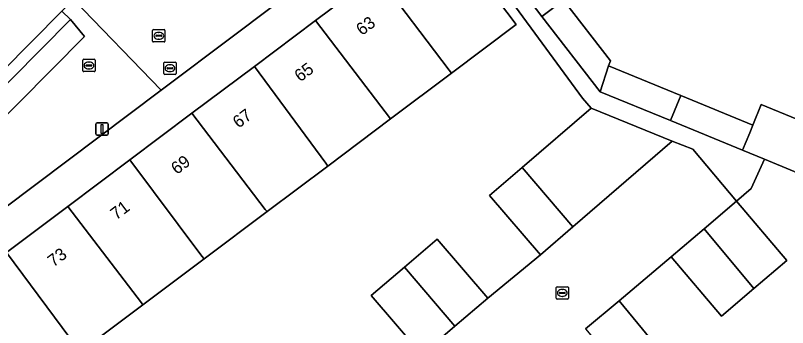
# Model space of a CAD drawing. Extents: x 157767 to 159172, y 387839 to 389425.
# Drawn here: x 158611.9 to 158674.7, y 388600.1 to 388625.4 of the extents above; entities that cross this region are included whole.
import ezdxf

# ---------------------------------------------------------------- set-up
doc = ezdxf.new("R2010")
doc.units = 0
for name, color, linetype in [('IMGEO_Brandkraan', 7, 'Continuous'), ('IMGEO_Erf', 7, 'Continuous'), ('IMGEO_Kolk', 7, 'Continuous'), ('IMGEO_Lichtmast', 7, 'Continuous'), ('IMGEO_Pand', 7, 'Continuous'), ('IMGEO_Pand_nummerreeks', 7, 'Continuous'), ('IMGEO_Parkeervlak_open', 7, 'Continuous'), ('IMGEO_Rijbaan_lokaal_open', 7, 'Continuous'), ('IMGEO_Rioolput', 7, 'Continuous'), ('IMGEO_Voetpad_open', 7, 'Continuous')]:
    doc.layers.add(name, color=color, linetype=linetype)

msp = doc.modelspace()

# ---------------------------------------------------------------- linework, layer by layer
at = {"layer": 'IMGEO_Brandkraan'}
for p, q in [((158623.969, 388620.712), (158623.969, 388621.564)), ((158624.044, 388621.638), (158624.896, 388621.638)), ((158624.457, 388621.418), (158624.482, 388621.418)), ((158624.97, 388621.564), (158624.97, 388620.712)), ((158624.896, 388620.638), (158624.044, 388620.638)), ((158624.228, 388621.132), (158624.228, 388621.144)), ((158624.666, 388621.095), (158624.268, 388621.095)), ((158624.271, 388621.181), (158624.669, 388621.181)), ((158624.48, 388620.858), (158624.455, 388620.858)), ((158624.712, 388621.144), (158624.712, 388621.132))]:
    msp.add_line(p, q, dxfattribs=at)
for points in [[(158623.969, 388620.712), (158623.969, 388621.564)], [(158624.044, 388621.638), (158624.896, 388621.638)], [(158624.97, 388621.564), (158624.97, 388620.712)], [(158624.896, 388620.638), (158624.044, 388620.638)]]:
    msp.add_lwpolyline(points, dxfattribs=at)
for centre, radius, start, end in [((158624.046, 388621.562), 0.0765, 91.55205, 178.44795), ((158624.046, 388621.562), 0.0765, 91.55205, 178.44795), ((158624.894, 388621.562), 0.0765, 1.55205, 88.44795), ((158624.894, 388621.562), 0.0765, 1.55205, 88.44795), ((158624.046, 388620.714), 0.0765, 181.55205, 268.44795), ((158624.046, 388620.714), 0.0765, 181.55205, 268.44795), ((158624.268, 388621.141), 0.0403, 85.87752, 175.75265), ((158624.265, 388621.131), 0.0366, 178.93798, 274.71019), ((158624.669, 388621.138), 0.043, 264.86636, 352.45326), ((158624.673, 388621.143), 0.0386, 1.73085, 96.63898), ((158624.894, 388620.714), 0.0765, 271.55205, 358.44795), ((158624.894, 388620.714), 0.0765, 271.55205, 358.44795)]:
    msp.add_arc(centre, radius, start, end, dxfattribs=at)
for centre, major_axis, ratio, start_param, end_param in [((158624.456, 388621.138), (-0.387, 0.002), 0.722429, 4.712389, 7.853982), ((158624.481, 388621.138), (-0.39, 0.002), 0.717154, 1.570796, 4.712389)]:
    msp.add_ellipse(centre, major_axis=major_axis, ratio=ratio, start_param=start_param, end_param=end_param, dxfattribs=at)
at = {"layer": 'IMGEO_Erf'}
for points in [[(158593.635, 388603.535), (158615.673, 388625.787), (158616.629, 388626.752), (158607.313, 388635.978)], [(158644.937, 388597.854), (158640.834, 388602.654), (158643.528, 388604.957), (158646.203, 388607.244), (158650.306, 388602.444), (158654.588, 388605.976), (158650.448, 388610.788), (158653.102, 388613.072), (158658.709, 388617.895), (158658.012, 388618.705), (158649.287, 388630.622), (158645.526, 388635.741), (158629.742, 388623.864), (158623.757, 388619.36), (158603.355, 388604.007)], [(158675.872, 388626.369), (158669.991, 388628.757), (158664.195, 388631.111), (158659.923, 388632.846), (158655.29, 388634.727), (158654.459, 388632.684), (158656.689, 388629.71), (158653.332, 388627.194), (158654.717, 388625.347), (158656.457, 388626.692), (158660.284, 388621.739), (158660.121, 388621.341), (158666.004, 388618.927), (158671.87, 388616.521), (158672.547, 388618.185), (158678.335, 388615.81)], [(158611.179, 388606.166), (158616.169, 388609.909), (158621.214, 388613.693), (158626.25, 388617.471), (158631.339, 388621.289), (158636.304, 388625.013), (158641.281, 388628.746), (158646.589, 388632.728), (158649.589, 388628.728), (158652.626, 388624.68), (158647.367, 388620.735), (158642.401, 388617.011), (158637.305, 388613.188), (158632.362, 388609.48), (158627.239, 388605.637), (158622.269, 388601.91), (158617.178, 388598.091), (158619.279, 388595.247), (158613.268, 388590.763), (158609.677, 388595.578)], [(158675.23, 388612.752), (158672.823, 388613.74), (158671.735, 388611.353), (158670.544, 388610.34), (158674.642, 388605.518), (158671.953, 388603.232), (158669.314, 388600.989), (158665.216, 388605.811), (158660.991, 388602.218), (158665.025, 388597.329)]]:
    msp.add_lwpolyline(points, dxfattribs=at)
at = {"layer": 'IMGEO_Kolk'}
for p, q in [((158617.381, 388620.935), (158617.381, 388621.787)), ((158617.456, 388621.861), (158618.308, 388621.861)), ((158617.64, 388621.355), (158617.64, 388621.367)), ((158618.078, 388621.318), (158617.68, 388621.318)), ((158617.683, 388621.404), (158618.081, 388621.404)), ((158617.869, 388621.641), (158617.894, 388621.641)), ((158618.124, 388621.367), (158618.124, 388621.355)), ((158618.382, 388621.787), (158618.382, 388620.935)), ((158618.308, 388620.861), (158617.456, 388620.861)), ((158617.892, 388621.081), (158617.867, 388621.081)), ((158655.87, 388602.448), (158655.87, 388603.3)), ((158655.945, 388603.374), (158656.797, 388603.374)), ((158656.358, 388603.154), (158656.383, 388603.154)), ((158656.871, 388603.3), (158656.871, 388602.448)), ((158656.129, 388602.868), (158656.129, 388602.88)), ((158656.567, 388602.831), (158656.169, 388602.831)), ((158656.172, 388602.917), (158656.57, 388602.917)), ((158656.381, 388602.594), (158656.356, 388602.594)), ((158656.613, 388602.88), (158656.613, 388602.868)), ((158656.797, 388602.374), (158655.945, 388602.374))]:
    msp.add_line(p, q, dxfattribs=at)
for points in [[(158617.381, 388620.935), (158617.381, 388621.787)], [(158617.456, 388621.861), (158618.308, 388621.861)], [(158618.382, 388621.787), (158618.382, 388620.935)], [(158618.308, 388620.861), (158617.456, 388620.861)], [(158655.87, 388602.448), (158655.87, 388603.3)], [(158655.945, 388603.374), (158656.797, 388603.374)], [(158656.871, 388603.3), (158656.871, 388602.448)], [(158656.797, 388602.374), (158655.945, 388602.374)]]:
    msp.add_lwpolyline(points, dxfattribs=at)
for centre, radius, start, end in [((158617.458, 388621.785), 0.0765, 91.55205, 178.44795), ((158617.458, 388621.785), 0.0765, 91.55205, 178.44795), ((158617.68, 388621.364), 0.0403, 85.87752, 175.75265), ((158617.677, 388621.354), 0.0366, 178.93798, 274.71019), ((158618.081, 388621.361), 0.043, 264.86636, 352.45326), ((158618.085, 388621.366), 0.0386, 1.73085, 96.63898), ((158618.306, 388621.785), 0.0765, 1.55205, 88.44795), ((158618.306, 388621.785), 0.0765, 1.55205, 88.44795), ((158617.458, 388620.937), 0.0765, 181.55205, 268.44795), ((158617.458, 388620.937), 0.0765, 181.55205, 268.44795), ((158618.306, 388620.937), 0.0765, 271.55205, 358.44795), ((158618.306, 388620.937), 0.0765, 271.55205, 358.44795), ((158655.947, 388603.298), 0.0765, 91.55205, 178.44795), ((158655.947, 388603.298), 0.0765, 91.55205, 178.44795), ((158656.795, 388603.298), 0.0765, 1.55205, 88.44795), ((158656.795, 388603.298), 0.0765, 1.55205, 88.44795), ((158655.947, 388602.45), 0.0765, 181.55205, 268.44795), ((158655.947, 388602.45), 0.0765, 181.55205, 268.44795), ((158656.169, 388602.877), 0.0403, 85.87752, 175.75265), ((158656.166, 388602.867), 0.0366, 178.93798, 274.71019), ((158656.57, 388602.874), 0.043, 264.86636, 352.45326), ((158656.574, 388602.879), 0.0386, 1.73085, 96.63898), ((158656.795, 388602.45), 0.0765, 271.55205, 358.44795), ((158656.795, 388602.45), 0.0765, 271.55205, 358.44795)]:
    msp.add_arc(centre, radius, start, end, dxfattribs=at)
for centre, major_axis, ratio, start_param, end_param in [((158617.868, 388621.361), (-0.387, 0.002), 0.722429, 4.712389, 7.853982), ((158617.893, 388621.361), (-0.39, 0.002), 0.717154, 1.570796, 4.712389), ((158656.357, 388602.874), (-0.387, 0.002), 0.722429, 4.712389, 7.853982), ((158656.382, 388602.874), (-0.39, 0.002), 0.717154, 1.570796, 4.712389)]:
    msp.add_ellipse(centre, major_axis=major_axis, ratio=ratio, start_param=start_param, end_param=end_param, dxfattribs=at)
at = {"layer": 'IMGEO_Lichtmast'}
for p, q in [((158618.451, 388615.793), (158618.451, 388616.593)), ((158618.451, 388616.593), (158618.451, 388615.793)), ((158618.551, 388616.693), (158619.341, 388616.693)), ((158619.341, 388616.693), (158618.551, 388616.693)), ((158619.441, 388616.593), (158619.441, 388615.793)), ((158619.441, 388615.793), (158619.441, 388616.593)), ((158619.341, 388615.693), (158618.551, 388615.693)), ((158618.551, 388615.693), (158619.341, 388615.693))]:
    msp.add_line(p, q, dxfattribs=at)
msp.add_lwpolyline([(158618.871, 388616.568), (158619.021, 388616.568), (158619.021, 388615.818), (158618.871, 388615.818), (158618.871, 388616.568)], dxfattribs=at)
for centre, start, end in [((158618.551, 388616.593), 90, 180), ((158618.551, 388616.593), 90, 180), ((158619.341, 388616.593), 0, 90), ((158619.341, 388616.593), 360, 90), ((158618.551, 388615.793), 180, 270), ((158618.551, 388615.793), 180, 270), ((158619.341, 388615.793), 270, 0), ((158619.341, 388615.793), 270, 0)]:
    msp.add_arc(centre, 0.1, start, end, dxfattribs=at)
at = {"layer": 'IMGEO_Pand'}
for points in [[(158647.367, 388620.735), (158652.626, 388624.68), (158649.589, 388628.728), (158646.589, 388632.728), (158641.281, 388628.746), (158647.181, 388620.984)], [(158642.401, 388617.011), (158647.367, 388620.735), (158647.181, 388620.984), (158641.281, 388628.746), (158636.304, 388625.013)], [(158659.445, 388619.229), (158660.121, 388621.341), (158660.284, 388621.739), (158656.457, 388626.692), (158654.717, 388625.347)], [(158642.401, 388617.011), (158636.304, 388625.013), (158631.339, 388621.289), (158637.134, 388613.415), (158637.305, 388613.188)], [(158626.25, 388617.471), (158632.221, 388609.663), (158632.362, 388609.48), (158637.305, 388613.188), (158637.134, 388613.415), (158631.339, 388621.289)], [(158659.445, 388619.229), (158665.174, 388616.879), (158666.004, 388618.927), (158660.121, 388621.341)], [(158671.611, 388615.883), (158671.87, 388616.521), (158666.004, 388618.927), (158665.174, 388616.879), (158671.037, 388614.473)], [(158671.87, 388616.521), (158671.611, 388615.883), (158671.037, 388614.473), (158672.823, 388613.74), (158675.23, 388612.752), (158676.813, 388612.102), (158677.392, 388613.512), (158678.24, 388615.579), (158678.335, 388615.81), (158672.547, 388618.185)], [(158653.102, 388613.072), (158657.238, 388608.256), (158665.307, 388615.197), (158658.709, 388617.895)], [(158626.25, 388617.471), (158621.214, 388613.693), (158627.061, 388605.869), (158627.239, 388605.637), (158632.362, 388609.48), (158632.221, 388609.663)], [(158627.239, 388605.637), (158627.061, 388605.869), (158621.214, 388613.693), (158616.169, 388609.909), (158622.151, 388602.067), (158622.269, 388601.91)], [(158653.102, 388613.072), (158650.448, 388610.788), (158654.588, 388605.976), (158657.238, 388608.256)], [(158671.953, 388603.232), (158674.642, 388605.518), (158670.544, 388610.34), (158667.899, 388608.092)], [(158611.179, 388606.166), (158617.04, 388598.277), (158617.178, 388598.091), (158622.269, 388601.91), (158622.151, 388602.067), (158616.169, 388609.909)], [(158671.953, 388603.232), (158667.899, 388608.092), (158665.216, 388605.811), (158669.314, 388600.989)], [(158643.528, 388604.957), (158647.634, 388600.159), (158650.306, 388602.444), (158646.203, 388607.244)], [(158611.179, 388606.166), (158606.056, 388602.323), (158604.029, 388600.802), (158606.759, 388597.164), (158608.786, 388598.685), (158610.614, 388596.248), (158609.677, 388595.578), (158613.268, 388590.763), (158619.279, 388595.247), (158617.178, 388598.091), (158617.04, 388598.277)], [(158643.528, 388604.957), (158640.834, 388602.654), (158644.937, 388597.854), (158647.634, 388600.159)], [(158662.327, 388595.103), (158665.025, 388597.329), (158660.991, 388602.218), (158658.249, 388599.955)]]:
    msp.add_lwpolyline(points, close=True, dxfattribs=at)
at = {"layer": 'IMGEO_Parkeervlak_open'}
msp.add_lwpolyline([(158617.51, 388623.723), (158616.381, 388625.106), (158594.85, 388603.366), (158596.12, 388602.134)], close=True, dxfattribs=at)
at = {"layer": 'IMGEO_Rijbaan_lokaal_open'}
msp.add_lwpolyline([(158658.249, 388599.955), (158660.991, 388602.218), (158665.216, 388605.811), (158667.899, 388608.092), (158670.544, 388610.34), (158666.985, 388614.553), (158665.307, 388615.197), (158657.238, 388608.256), (158654.588, 388605.976), (158650.306, 388602.444), (158647.634, 388600.159), (158644.937, 388597.854)], dxfattribs=at)
at = {"layer": 'IMGEO_Rioolput'}
for p, q in [((158623.061, 388623.347), (158623.061, 388624.199)), ((158623.136, 388624.273), (158623.988, 388624.273)), ((158623.32, 388623.767), (158623.32, 388623.779)), ((158623.363, 388623.816), (158623.761, 388623.816)), ((158623.549, 388624.053), (158623.574, 388624.053)), ((158623.804, 388623.779), (158623.804, 388623.767)), ((158624.062, 388624.199), (158624.062, 388623.347)), ((158623.988, 388623.273), (158623.136, 388623.273)), ((158623.758, 388623.73), (158623.36, 388623.73)), ((158623.572, 388623.493), (158623.547, 388623.493))]:
    msp.add_line(p, q, dxfattribs=at)
for points in [[(158623.061, 388623.347), (158623.061, 388624.199)], [(158623.136, 388624.273), (158623.988, 388624.273)], [(158624.062, 388624.199), (158624.062, 388623.347)], [(158623.988, 388623.273), (158623.136, 388623.273)]]:
    msp.add_lwpolyline(points, dxfattribs=at)
for centre, radius, start, end in [((158623.138, 388624.197), 0.0765, 91.55205, 178.44795), ((158623.138, 388624.197), 0.0765, 91.55205, 178.44795), ((158623.36, 388623.776), 0.0403, 85.87752, 175.75265), ((158623.357, 388623.766), 0.0366, 178.93798, 274.71019), ((158623.761, 388623.773), 0.043, 264.86636, 352.45326), ((158623.765, 388623.778), 0.0386, 1.73085, 96.63898), ((158623.986, 388624.197), 0.0765, 1.55205, 88.44795), ((158623.986, 388624.197), 0.0765, 1.55205, 88.44795), ((158623.138, 388623.349), 0.0765, 181.55205, 268.44795), ((158623.138, 388623.349), 0.0765, 181.55205, 268.44795), ((158623.986, 388623.349), 0.0765, 271.55205, 358.44795), ((158623.986, 388623.349), 0.0765, 271.55205, 358.44795)]:
    msp.add_arc(centre, radius, start, end, dxfattribs=at)
for centre, major_axis, ratio, start_param, end_param in [((158623.548, 388623.773), (-0.387, 0.002), 0.722429, 4.712389, 7.853982), ((158623.573, 388623.773), (-0.39, 0.002), 0.717154, 1.570796, 4.712389)]:
    msp.add_ellipse(centre, major_axis=major_axis, ratio=ratio, start_param=start_param, end_param=end_param, dxfattribs=at)
at = {"layer": 'IMGEO_Voetpad_open'}
for points in [[(158570.547, 388691.173), (158590.346, 388661.446), (158589.411, 388660.505), (158590.376, 388659.557), (158595.063, 388654.898), (158596.708, 388651.742), (158607.313, 388635.978), (158616.629, 388626.752), (158623.757, 388619.36), (158629.742, 388623.864), (158645.526, 388635.741), (158649.287, 388630.622), (158650.231, 388631.33), (158648.563, 388633.554), (158648.732, 388633.681), (158646.61, 388636.55), (158646.242, 388637.048), (158653.33, 388642.282), (158653.951, 388642.029), (158656.719, 388640.901), (158655.813, 388638.69), (158657.38, 388639.865), (158658.395, 388642.36), (158659.307, 388644.6)], [(158596.816, 388597.574), (158599.522, 388600.187), (158602.355, 388603.011), (158603.355, 388604.007), (158623.757, 388619.36), (158616.629, 388626.752), (158615.673, 388625.787), (158616.381, 388625.106), (158617.51, 388623.723), (158596.12, 388602.134), (158595.662, 388601.555), (158594.155, 388600.029), (158582.491, 388588.215), (158567.252, 388591.344), (158564.399, 388591.929), (158562.925, 388592.232), (158562.72, 388592.754), (158546.113, 388596.851)]]:
    msp.add_lwpolyline(points, dxfattribs=at)
for points in [[(158665.174, 388616.879), (158659.445, 388619.229), (158654.717, 388625.347), (158653.332, 388627.194), (158650.231, 388631.33), (158649.287, 388630.622), (158658.012, 388618.705), (158658.709, 388617.895), (158665.307, 388615.197), (158666.985, 388614.553), (158670.544, 388610.34), (158671.735, 388611.353), (158672.823, 388613.74), (158671.037, 388614.473)], [(158616.381, 388625.106), (158615.673, 388625.787), (158593.635, 388603.535), (158595.662, 388601.555), (158596.12, 388602.134), (158594.85, 388603.366)]]:
    msp.add_lwpolyline(points, close=True, dxfattribs=at)

# ---------------------------------------------------------------- texts
at = {"layer": 'IMGEO_Pand_nummerreeks'}
for s, p in [('63', (158640.08, 388623.745)), ('65', (158635.062, 388619.981)), ('67', (158630.045, 388616.218)), ('69', (158625.028, 388612.454)), ('71', (158620.101, 388608.759)), ('73', (158614.994, 388604.928))]:
    msp.add_text(s, height=1, rotation=36.87465, dxfattribs=at).set_placement(p)

doc.saveas('drawing.dxf')
